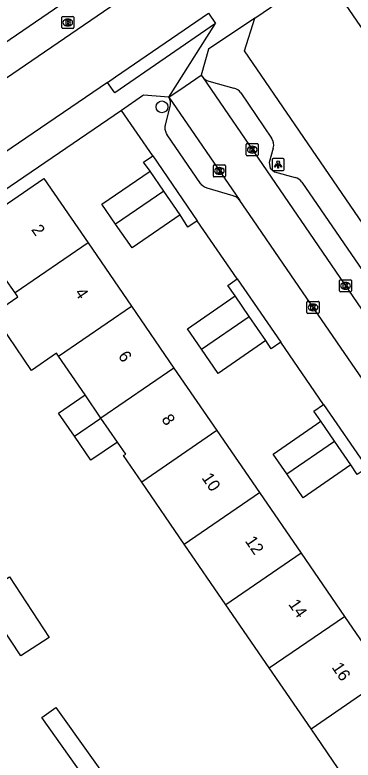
# Model space of a CAD drawing. Extents: x 157466 to 158888, y 383063 to 384677.
# Drawn here: x 158325.5 to 158353.5, y 383571.9 to 383633.5 of the extents above; entities that cross this region are included whole.
import ezdxf

# ---------------------------------------------------------------- set-up
doc = ezdxf.new("R2010")
doc.units = 0
for name, color, linetype in [('IMGEO_Boom', 7, 'Continuous'), ('IMGEO_Brandkraan', 7, 'Continuous'), ('IMGEO_Kolk', 7, 'Continuous'), ('IMGEO_Lichtpunt', 7, 'Continuous'), ('IMGEO_Pand', 7, 'Continuous'), ('IMGEO_Pand_nummerreeks', 7, 'Continuous'), ('IMGEO_Rijbaan_lokaal_open', 7, 'Continuous'), ('IMGEO_Voetpad_open', 7, 'Continuous')]:
    doc.layers.add(name, color=color, linetype=linetype)

msp = doc.modelspace()

# ---------------------------------------------------------------- linework, layer by layer
at = {"layer": 'IMGEO_Boom'}
msp.add_circle((158337.66, 383625.91), 0.489, dxfattribs=at)
at = {"layer": 'IMGEO_Brandkraan'}
for p, q in [((158329.376, 383632.469), (158329.376, 383633.321)), ((158329.451, 383633.395), (158330.303, 383633.395)), ((158329.864, 383633.175), (158329.889, 383633.175)), ((158330.377, 383633.321), (158330.377, 383632.469)), ((158329.887, 383632.615), (158329.862, 383632.615)), ((158330.303, 383632.395), (158329.451, 383632.395))]:
    msp.add_line(p, q, dxfattribs=at)
for points in [[(158329.376, 383632.469), (158329.376, 383633.321)], [(158329.451, 383633.395), (158330.303, 383633.395)], [(158329.724, 383633.095), (158329.724, 383632.695), (158329.937, 383632.695)], [(158329.955, 383633.095), (158329.724, 383633.095)], [(158329.903, 383633.014), (158329.849, 383633.014), (158329.849, 383632.938)], [(158330.377, 383633.321), (158330.377, 383632.469)], [(158329.849, 383632.938), (158329.902, 383632.938)], [(158329.911, 383632.862), (158329.849, 383632.862), (158329.849, 383632.781)], [(158329.849, 383632.781), (158329.911, 383632.781)], [(158330.303, 383632.395), (158329.451, 383632.395)]]:
    msp.add_lwpolyline(points, dxfattribs=at)
for centre, radius, start, end in [((158329.453, 383633.319), 0.0765, 91.55205, 178.44795), ((158329.453, 383633.319), 0.0765, 91.55205, 178.44795), ((158329.904, 383632.976), 0.0379, 267.82845, 90.93552), ((158329.959, 383632.95), 0.145, 59.4692, 91.53667), ((158329.984, 383632.997), 0.0922, 285.51372, 58.15012), ((158330.301, 383633.319), 0.0765, 1.55205, 88.44795), ((158330.301, 383633.319), 0.0765, 1.55205, 88.44795), ((158329.453, 383632.471), 0.0765, 181.55205, 268.44795), ((158329.453, 383632.471), 0.0765, 181.55205, 268.44795), ((158329.912, 383632.821), 0.0404, 269.87594, 90.50774), ((158329.943, 383632.946), 0.251, 268.66757, 293.53466), ((158329.989, 383632.805), 0.105, 301.31148, 78.98903), ((158330.301, 383632.471), 0.0765, 271.55205, 358.44795), ((158330.301, 383632.471), 0.0765, 271.55205, 358.44795)]:
    msp.add_arc(centre, radius, start, end, dxfattribs=at)
for centre, major_axis, ratio, start_param, end_param in [((158329.863, 383632.895), (-0.387, 0.002), 0.722429, 4.712389, 7.853982), ((158329.888, 383632.895), (-0.39, 0.002), 0.717154, 1.570796, 4.712389)]:
    msp.add_ellipse(centre, major_axis=major_axis, ratio=ratio, start_param=start_param, end_param=end_param, dxfattribs=at)
at = {"layer": 'IMGEO_Kolk'}
for p, q in [((158344.626, 383621.943), (158344.626, 383622.795)), ((158344.701, 383622.869), (158345.553, 383622.869)), ((158345.114, 383622.649), (158345.139, 383622.649)), ((158345.627, 383622.795), (158345.627, 383621.943)), ((158345.137, 383622.089), (158345.112, 383622.089)), ((158345.553, 383621.869), (158344.701, 383621.869)), ((158341.916, 383620.182), (158341.916, 383621.034)), ((158341.991, 383621.108), (158342.843, 383621.108)), ((158342.404, 383620.888), (158342.429, 383620.888)), ((158342.917, 383621.034), (158342.917, 383620.182)), ((158342.843, 383620.108), (158341.991, 383620.108)), ((158342.427, 383620.328), (158342.402, 383620.328)), ((158352.34, 383610.677), (158352.34, 383611.529)), ((158352.415, 383611.603), (158353.267, 383611.603)), ((158353.341, 383611.529), (158353.341, 383610.677)), ((158352.851, 383610.823), (158352.826, 383610.823)), ((158352.828, 383611.383), (158352.853, 383611.383)), ((158353.267, 383610.603), (158352.415, 383610.603)), ((158349.656, 383608.89), (158349.656, 383609.742)), ((158349.731, 383609.816), (158350.583, 383609.816)), ((158350.144, 383609.596), (158350.169, 383609.596)), ((158350.657, 383609.742), (158350.657, 383608.89)), ((158350.167, 383609.036), (158350.142, 383609.036)), ((158350.583, 383608.816), (158349.731, 383608.816))]:
    msp.add_line(p, q, dxfattribs=at)
for points in [[(158344.626, 383621.943), (158344.626, 383622.795)], [(158344.701, 383622.869), (158345.553, 383622.869)], [(158344.947, 383622.569), (158345.07, 383622.569), (158345.07, 383622.418), (158345.2, 383622.569), (158345.364, 383622.569), (158345.218, 383622.418), (158345.371, 383622.169), (158345.219, 383622.169), (158345.134, 383622.333), (158345.07, 383622.266), (158345.07, 383622.169), (158344.947, 383622.169), (158344.947, 383622.569)], [(158345.627, 383622.795), (158345.627, 383621.943)], [(158345.553, 383621.869), (158344.701, 383621.869)], [(158341.916, 383620.182), (158341.916, 383621.034)], [(158341.991, 383621.108), (158342.843, 383621.108)], [(158342.237, 383620.808), (158342.36, 383620.808), (158342.36, 383620.657), (158342.49, 383620.808), (158342.654, 383620.808), (158342.508, 383620.657), (158342.661, 383620.408), (158342.509, 383620.408), (158342.424, 383620.572), (158342.36, 383620.505), (158342.36, 383620.408), (158342.237, 383620.408), (158342.237, 383620.808)], [(158342.917, 383621.034), (158342.917, 383620.182)], [(158342.843, 383620.108), (158341.991, 383620.108)], [(158352.34, 383610.677), (158352.34, 383611.529)], [(158352.415, 383611.603), (158353.267, 383611.603)], [(158353.341, 383611.529), (158353.341, 383610.677)], [(158352.661, 383611.303), (158352.784, 383611.303), (158352.784, 383611.152), (158352.914, 383611.303), (158353.078, 383611.303), (158352.932, 383611.152), (158353.085, 383610.903), (158352.933, 383610.903), (158352.848, 383611.067), (158352.784, 383611), (158352.784, 383610.903), (158352.661, 383610.903), (158352.661, 383611.303)], [(158353.267, 383610.603), (158352.415, 383610.603)], [(158349.656, 383608.89), (158349.656, 383609.742)], [(158349.731, 383609.816), (158350.583, 383609.816)], [(158350.657, 383609.742), (158350.657, 383608.89)], [(158349.977, 383609.516), (158350.1, 383609.516), (158350.1, 383609.365), (158350.23, 383609.516), (158350.394, 383609.516), (158350.248, 383609.365), (158350.401, 383609.116), (158350.249, 383609.116), (158350.164, 383609.28), (158350.1, 383609.213), (158350.1, 383609.116), (158349.977, 383609.116), (158349.977, 383609.516)], [(158350.583, 383608.816), (158349.731, 383608.816)]]:
    msp.add_lwpolyline(points, dxfattribs=at)
for centre, start, end in [((158344.703, 383622.793), 91.55205, 178.44795), ((158344.703, 383622.793), 91.55205, 178.44795), ((158345.551, 383622.793), 1.55205, 88.44795), ((158345.551, 383622.793), 1.55205, 88.44795), ((158344.703, 383621.945), 181.55205, 268.44795), ((158344.703, 383621.945), 181.55205, 268.44795), ((158345.551, 383621.945), 271.55205, 358.44795), ((158345.551, 383621.945), 271.55205, 358.44795), ((158341.993, 383621.032), 91.55205, 178.44795), ((158341.993, 383621.032), 91.55205, 178.44795), ((158342.841, 383621.032), 1.55205, 88.44795), ((158342.841, 383621.032), 1.55205, 88.44795), ((158341.993, 383620.184), 181.55205, 268.44795), ((158341.993, 383620.184), 181.55205, 268.44795), ((158342.841, 383620.184), 271.55205, 358.44795), ((158342.841, 383620.184), 271.55205, 358.44795), ((158352.417, 383611.527), 91.55205, 178.44795), ((158352.417, 383611.527), 91.55205, 178.44795), ((158353.265, 383611.527), 1.55205, 88.44795), ((158353.265, 383611.527), 1.55205, 88.44795), ((158352.417, 383610.679), 181.55205, 268.44795), ((158352.417, 383610.679), 181.55205, 268.44795), ((158353.265, 383610.679), 271.55205, 358.44795), ((158353.265, 383610.679), 271.55205, 358.44795), ((158349.733, 383609.74), 91.55205, 178.44795), ((158349.733, 383609.74), 91.55205, 178.44795), ((158350.581, 383609.74), 1.55205, 88.44795), ((158350.581, 383609.74), 1.55205, 88.44795), ((158349.733, 383608.892), 181.55205, 268.44795), ((158349.733, 383608.892), 181.55205, 268.44795), ((158350.581, 383608.892), 271.55205, 358.44795), ((158350.581, 383608.892), 271.55205, 358.44795)]:
    msp.add_arc(centre, 0.0765, start, end, dxfattribs=at)
for centre, major_axis, ratio, start_param, end_param in [((158345.113, 383622.369), (-0.387, 0.002), 0.722429, 4.712389, 7.853982), ((158345.138, 383622.369), (-0.39, 0.002), 0.717154, 1.570796, 4.712389), ((158342.403, 383620.608), (-0.387, 0.002), 0.722429, 4.712389, 7.853982), ((158342.428, 383620.608), (-0.39, 0.002), 0.717154, 1.570796, 4.712389), ((158352.827, 383611.103), (-0.387, 0.002), 0.722429, 4.712389, 7.853982), ((158352.852, 383611.103), (-0.39, 0.002), 0.717154, 1.570796, 4.712389), ((158350.143, 383609.316), (-0.387, 0.002), 0.722429, 4.712389, 7.853982), ((158350.168, 383609.316), (-0.39, 0.002), 0.717154, 1.570796, 4.712389)]:
    msp.add_ellipse(centre, major_axis=major_axis, ratio=ratio, start_param=start_param, end_param=end_param, dxfattribs=at)
at = {"layer": 'IMGEO_Lichtpunt'}
for p, q in [((158346.773, 383621.535), (158346.773, 383620.728)), ((158346.773, 383621.535), (158346.773, 383620.728)), ((158347.675, 383621.63), (158346.867, 383621.63)), ((158347.675, 383621.63), (158346.867, 383621.63)), ((158347.769, 383620.728), (158347.769, 383621.535)), ((158347.769, 383620.728), (158347.769, 383621.535)), ((158346.867, 383620.634), (158347.675, 383620.634)), ((158346.867, 383620.634), (158347.675, 383620.634))]:
    msp.add_line(p, q, dxfattribs=at)
for points in [[(158347.147, 383621.199), (158347.186, 383621.171), (158346.998, 383620.909), (158346.96, 383620.936), (158347.147, 383621.199)], [(158347.249, 383621.151), (158347.296, 383621.151), (158347.296, 383620.829), (158347.249, 383620.829), (158347.249, 383621.151)], [(158347.359, 383621.171), (158347.397, 383621.198), (158347.584, 383620.936), (158347.545, 383620.908), (158347.359, 383621.171)]]:
    msp.add_lwpolyline(points, dxfattribs=at)
msp.add_circle((158347.272, 383621.333), 0.0994, dxfattribs=at)
for centre, start, end in [((158346.867, 383621.535), 90, 180), ((158346.867, 383621.535), 90, 180), ((158347.675, 383621.535), 0, 90), ((158347.675, 383621.535), 0, 90), ((158346.867, 383620.728), 180, 270), ((158346.867, 383620.728), 180, 270), ((158347.675, 383620.728), 270, 0), ((158347.675, 383620.728), 270, 360)]:
    msp.add_arc(centre, 0.0946, start, end, dxfattribs=at)
at = {"layer": 'IMGEO_Pand'}
for points in [[(158369.745, 383640.701), (158367.06, 383644.629), (158364.607, 383642.952), (158366.089, 383640.784), (158362.178, 383638.111), (158361.994, 383638.38), (158359.938, 383636.974), (158357.575, 383640.413), (158351.548, 383636.273), (158355.362, 383630.721)], [(158333.833, 383616.206), (158332.701, 383617.856), (158336.683, 383620.586)], [(158337.814, 383618.936), (158336.683, 383620.586)], [(158325.522, 383610.507), (158324.682, 383611.732), (158321.854, 383615.855), (158327.89, 383619.994), (158331.558, 383614.646)], [(158337.814, 383618.936), (158333.833, 383616.206)], [(158339.168, 383616.962), (158337.814, 383618.936)], [(158339.168, 383616.962), (158335.187, 383614.231), (158333.833, 383616.206)], [(158331.558, 383614.646), (158325.522, 383610.507)], [(158331.558, 383614.646), (158335.148, 383609.41)], [(158329.112, 383605.271), (158328.943, 383605.517), (158326.881, 383604.103), (158323.669, 383608.787), (158325.731, 383610.201), (158325.522, 383610.507)], [(158340.926, 383605.856), (158339.766, 383607.548), (158343.72, 383610.26)], [(158344.88, 383608.568), (158343.72, 383610.26)], [(158329.112, 383605.271), (158335.148, 383609.41)], [(158335.148, 383609.41), (158338.654, 383604.298)], [(158340.926, 383605.856), (158344.88, 383608.568)], [(158346.255, 383606.563), (158344.88, 383608.568)], [(158346.255, 383606.563), (158342.301, 383603.851), (158340.926, 383605.856)], [(158331.303, 383602.077), (158329.112, 383605.271)], [(158338.654, 383604.298), (158332.618, 383600.159)], [(158338.654, 383604.298), (158342.204, 383599.121)], [(158330.417, 383598.65), (158329.102, 383600.567), (158331.303, 383602.077)], [(158332.618, 383600.159), (158331.303, 383602.077)], [(158330.417, 383598.65), (158332.618, 383600.159)], [(158333.982, 383598.169), (158332.618, 383600.159)], [(158347.976, 383595.54), (158346.853, 383597.178), (158350.812, 383599.893)], [(158351.935, 383598.255), (158350.812, 383599.893)], [(158342.204, 383599.121), (158335.991, 383594.862)], [(158342.204, 383599.121), (158345.721, 383593.993)], [(158333.982, 383598.169), (158331.781, 383596.66), (158330.417, 383598.65)], [(158335.991, 383594.862), (158334.487, 383597.056), (158334.663, 383597.176), (158333.982, 383598.169)], [(158347.976, 383595.54), (158351.935, 383598.255)], [(158353.291, 383596.277), (158351.935, 383598.255)], [(158353.291, 383596.277), (158349.332, 383593.562), (158347.976, 383595.54)], [(158339.508, 383589.732), (158335.991, 383594.862)], [(158339.508, 383589.732), (158345.721, 383593.993)], [(158345.721, 383593.993), (158349.169, 383588.965)], [(158342.956, 383584.703), (158339.508, 383589.732)], [(158349.169, 383588.965), (158342.956, 383584.703)], [(158349.169, 383588.965), (158352.753, 383583.738)], [(158322.707, 383585.502), (158325.052, 383587.032), (158328.329, 383582.009), (158325.984, 383580.479), (158324.339, 383582.986), (158322.707, 383585.502)], [(158346.539, 383579.477), (158342.956, 383584.703)], [(158346.539, 383579.477), (158352.753, 383583.738)], [(158352.753, 383583.738), (158356.205, 383578.705)], [(158349.99, 383574.443), (158346.539, 383579.477)], [(158349.99, 383574.443), (158356.205, 383578.705)], [(158353.596, 383569.184), (158349.99, 383574.443)]]:
    msp.add_lwpolyline(points, dxfattribs=at)
at = {"layer": 'IMGEO_Rijbaan_lokaal_open'}
for points in [[(158396.818, 383677.592), (158291.408, 383605.439), (158275.823, 383594.75)], [(158333.171, 383627.939), (158333.825, 383628.385), (158341.507, 383633.663)], [(158338.233, 383626.716), (158339.573, 383627.619), (158340.913, 383628.521)], [(158340.913, 383628.521), (158341.005, 383628.389)], [(158341.005, 383628.389), (158356.986, 383605.048)], [(158333.171, 383627.939), (158309.83, 383612.03), (158306.706, 383609.901), (158296.72, 383603.094), (158278.623, 383590.71)], [(158338.233, 383626.716), (158344.103, 383618.149)], [(158354.291, 383603.28), (158349.937, 383609.634), (158347.354, 383613.404), (158345.192, 383616.56), (158344.103, 383618.149)]]:
    msp.add_lwpolyline(points, dxfattribs=at)
at = {"layer": 'IMGEO_Voetpad_open'}
for points in [[(158272.753, 383598.283), (158275.269, 383597.397), (158279.276, 383600.145), (158417.27, 383694.62)], [(158345.335, 383633.242), (158363.203, 383645.454)], [(158341.507, 383633.663), (158342.101, 383632.797)], [(158345.335, 383633.242), (158341.513, 383630.675), (158340.913, 383628.521)], [(158379.861, 383578.861), (158344.479, 383630.555), (158345.335, 383633.242)], [(158342.101, 383632.797), (158333.765, 383627.073), (158333.171, 383627.939)], [(158338.233, 383626.716), (158342.101, 383632.797)], [(158341.542, 383628.026), (158343.611, 383627.467)], [(158338.233, 383626.716), (158336.147, 383626.883), (158336.058, 383626.822), (158334.305, 383625.623)], [(158344.176, 383627.067), (158346.732, 383623.333)], [(158344.103, 383618.149), (158344.048, 383618.221), (158343.987, 383618.288), (158343.921, 383618.349), (158343.849, 383618.404), (158343.772, 383618.453), (158343.692, 383618.494), (158343.608, 383618.528), (158343.562, 383618.543), (158341.397, 383619.185), (158341.351, 383619.2), (158341.267, 383619.234), (158341.187, 383619.275), (158341.11, 383619.324), (158341.038, 383619.379), (158340.972, 383619.44), (158340.911, 383619.507), (158340.856, 383619.579), (158338.106, 383623.593), (158338.088, 383623.62), (158338.043, 383623.698), (158338.005, 383623.779), (158337.975, 383623.863), (158337.952, 383623.95), (158337.938, 383624.038), (158337.931, 383624.127), (158337.932, 383624.216), (158337.941, 383624.305), (158337.958, 383624.393), (158338.34, 383625.974), (158338.357, 383626.066), (158338.365, 383626.16), (158338.365, 383626.254), (158338.356, 383626.347), (158338.339, 383626.439), (158338.314, 383626.53), (158338.281, 383626.618), (158338.241, 383626.702), (158338.233, 383626.716)], [(158334.305, 383625.623), (158307.892, 383607.556)], [(158336.901, 383621.859), (158334.305, 383625.623)], [(158346.87, 383622.499), (158346.535, 383621.299), (158346.602, 383620.824), (158346.974, 383620.532), (158348.677, 383620.071)], [(158336.683, 383620.586), (158336.132, 383621.332), (158336.901, 383621.859)], [(158336.901, 383621.859), (158340.588, 383616.476)], [(158349.24, 383619.67), (158357.074, 383608.229)], [(158340.588, 383616.476), (158339.813, 383615.944), (158339.168, 383616.962)], [(158343.887, 383611.666), (158340.588, 383616.476)], [(158343.72, 383610.26), (158343.113, 383611.135), (158343.887, 383611.666)], [(158343.887, 383611.666), (158347.495, 383606.432)], [(158347.495, 383606.432), (158346.686, 383605.877), (158346.255, 383606.563)], [(158351.031, 383601.275), (158347.495, 383606.432)], [(158350.812, 383599.893), (158350.218, 383600.718), (158351.031, 383601.275)], [(158351.031, 383601.275), (158354.625, 383596.049)], [(158354.625, 383596.049), (158353.819, 383595.496), (158353.291, 383596.277)], [(158344.206, 383552.119), (158327.738, 383575.377), (158328.896, 383576.197), (158337.049, 383564.75)]]:
    msp.add_lwpolyline(points, dxfattribs=at)
for centre, radius, start, end in [((158341.781, 383628.959), 0.963, 216.27874, 255.60563), ((158343.347, 383626.495), 1.008, 34.61018, 74.79554), ((158345.912, 383622.769), 0.995, 344.26694, 34.524), ((158348.415, 383619.108), 0.998, 34.28588, 74.79294)]:
    msp.add_arc(centre, radius, start, end, dxfattribs=at)

# ---------------------------------------------------------------- texts
at = {"layer": 'IMGEO_Pand_nummerreeks'}
for s, rotation, p in [('2', 304.44114, (158326.821, 383615.753)), ('4', 304.44028, (158330.409, 383610.521)), ('6', 304.44028, (158333.995, 383605.292)), ('8', 304.44028, (158337.583, 383600.059)), ('10', 304.44114, (158340.909, 383595.21)), ('12', 304.44114, (158344.492, 383589.985)), ('14', 304.44114, (158348.079, 383584.753)), ('16', 304.44114, (158351.666, 383579.524))]:
    msp.add_text(s, height=1, rotation=rotation, dxfattribs=at).set_placement(p)

doc.saveas('drawing.dxf')
